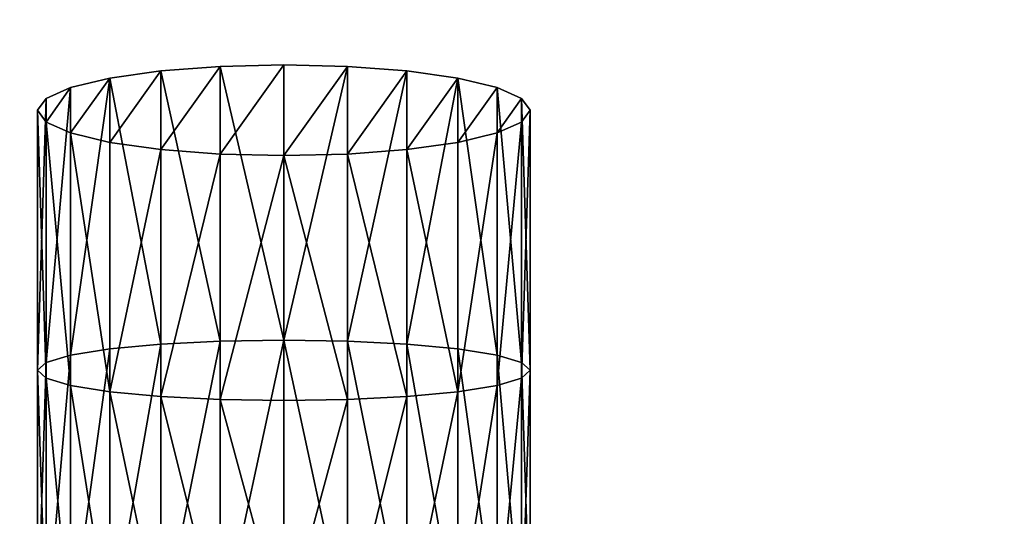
# Model space of a CAD drawing. Header units: inches. Extents: x 15 to 546804, y -66 to 267312.
# Tile 415 of 478: x 433599 to 433631, y 134656 to 134672. Entities that reach past the tile are written whole.
import ezdxf

# ---------------------------------------------------------------- set-up
doc = ezdxf.new("R2010")
doc.units = ezdxf.units.IN
doc.header["$MEASUREMENT"] = 0

msp = doc.modelspace()

# ---------------------------------------------------------------- linework, layer by layer
at = {"color": 7, "extrusion": (-1, -1.27576e-07, -3.33067e-16)}
for p, q in [((433603.336, 134670.792, 935.663), (433601.68, 134670.558, 936.844)), ((433605.266, 134670.94, 934.92), (433603.336, 134670.792, 935.663)), ((433603.336, 134661.913, 933.902), (433603.336, 134670.792, 935.663)), ((433607.336, 134670.99, 934.666), (433605.266, 134670.94, 934.92)), ((433605.266, 134662.011, 933.149), (433605.266, 134670.94, 934.92)), ((433607.336, 134662.045, 932.892), (433607.336, 134670.99, 934.666)), ((433609.407, 134670.94, 934.92), (433607.336, 134670.99, 934.666)), ((433609.407, 134662.011, 933.149), (433609.407, 134670.94, 934.92)), ((433611.336, 134670.792, 935.663), (433609.407, 134670.94, 934.92)), ((433611.336, 134661.913, 933.902), (433611.336, 134670.792, 935.663)), ((433612.993, 134670.558, 936.844), (433611.336, 134670.792, 935.663)), ((433601.68, 134670.558, 936.844), (433600.408, 134670.253, 938.385)), ((433601.68, 134661.757, 935.099), (433601.68, 134670.558, 936.844)), ((433612.993, 134661.757, 935.099), (433612.993, 134670.558, 936.844)), ((433614.265, 134670.253, 938.385), (433612.993, 134670.558, 936.844)), ((433600.408, 134670.253, 938.385), (433599.609, 134669.897, 940.178)), ((433600.408, 134661.553, 936.659), (433600.408, 134670.253, 938.385)), ((433614.265, 134661.553, 936.659), (433614.265, 134670.253, 938.385)), ((433615.064, 134669.897, 940.178), (433614.265, 134670.253, 938.385)), ((433599.609, 134669.897, 940.178), (433599.336, 134669.515, 942.103)), ((433599.609, 134661.316, 938.477), (433599.609, 134669.897, 940.178)), ((433615.064, 134661.316, 938.477), (433615.064, 134669.897, 940.178)), ((433615.336, 134669.515, 942.103), (433615.064, 134669.897, 940.178)), ((433599.336, 134661.062, 940.427), (433599.336, 134669.515, 942.103)), ((433599.336, 134669.515, 942.103), (433599.609, 134669.133, 944.028)), ((433615.064, 134669.133, 944.028), (433615.336, 134669.515, 942.103)), ((433615.336, 134661.062, 940.427), (433615.336, 134669.515, 942.103)), ((433599.609, 134660.807, 942.377), (433599.609, 134669.133, 944.028)), ((433599.609, 134669.133, 944.028), (433600.408, 134668.778, 945.821)), ((433614.265, 134668.778, 945.821), (433615.064, 134669.133, 944.028)), ((433615.064, 134660.807, 942.377), (433615.064, 134669.133, 944.028)), ((433600.408, 134660.57, 944.194), (433600.408, 134668.778, 945.821)), ((433600.408, 134668.778, 945.821), (433601.68, 134668.472, 947.362)), ((433612.993, 134668.472, 947.362), (433614.265, 134668.778, 945.821)), ((433614.265, 134660.57, 944.194), (433614.265, 134668.778, 945.821)), ((433601.68, 134660.367, 945.754), (433601.68, 134668.472, 947.362)), ((433601.68, 134668.472, 947.362), (433603.336, 134668.238, 948.544)), ((433603.336, 134660.21, 946.952), (433603.336, 134668.238, 948.544)), ((433603.336, 134668.238, 948.544), (433605.266, 134668.091, 949.286)), ((433609.407, 134668.091, 949.286), (433611.336, 134668.238, 948.544)), ((433611.336, 134668.238, 948.544), (433612.993, 134668.472, 947.362)), ((433611.336, 134660.21, 946.952), (433611.336, 134668.238, 948.544)), ((433612.993, 134660.367, 945.754), (433612.993, 134668.472, 947.362)), ((433605.266, 134660.112, 947.704), (433605.266, 134668.091, 949.286)), ((433605.266, 134668.091, 949.286), (433607.336, 134668.04, 949.54)), ((433607.336, 134668.04, 949.54), (433609.407, 134668.091, 949.286)), ((433607.336, 134668.04, 949.54), (433607.336, 134660.079, 947.961)), ((433609.407, 134660.112, 947.704), (433609.407, 134668.091, 949.286)), ((433603.336, 134661.913, 933.902), (433601.68, 134661.757, 935.099)), ((433605.266, 134662.011, 933.149), (433603.336, 134661.913, 933.902)), ((433603.336, 134652.446, 933.298), (433603.336, 134661.913, 933.902)), ((433607.336, 134662.045, 932.892), (433605.266, 134662.011, 933.149)), ((433605.266, 134652.444, 932.538), (433605.266, 134662.011, 933.149)), ((433607.336, 134652.444, 932.28), (433607.336, 134662.045, 932.892)), ((433609.407, 134662.011, 933.149), (433607.336, 134662.045, 932.892)), ((433609.407, 134652.444, 932.538), (433609.407, 134662.011, 933.149)), ((433611.336, 134661.913, 933.902), (433609.407, 134662.011, 933.149)), ((433611.336, 134652.446, 933.298), (433611.336, 134661.913, 933.902)), ((433612.993, 134661.757, 935.099), (433611.336, 134661.913, 933.902)), ((433600.408, 134661.553, 936.659), (433599.609, 134661.316, 938.477)), ((433601.68, 134661.757, 935.099), (433600.408, 134661.553, 936.659)), ((433600.408, 134652.453, 936.079), (433600.408, 134661.553, 936.659)), ((433601.68, 134652.449, 934.505), (433601.68, 134661.757, 935.099)), ((433612.993, 134652.449, 934.505), (433612.993, 134661.757, 935.099)), ((433614.265, 134661.553, 936.659), (433612.993, 134661.757, 935.099)), ((433614.265, 134652.453, 936.079), (433614.265, 134661.553, 936.659)), ((433615.064, 134661.316, 938.477), (433614.265, 134661.553, 936.659)), ((433599.609, 134661.316, 938.477), (433599.336, 134661.062, 940.427)), ((433599.609, 134652.457, 937.911), (433599.609, 134661.316, 938.477)), ((433615.064, 134652.457, 937.911), (433615.064, 134661.316, 938.477)), ((433615.336, 134661.062, 940.427), (433615.064, 134661.316, 938.477)), ((433599.336, 134652.461, 939.878), (433599.336, 134661.062, 940.427)), ((433599.336, 134661.062, 940.427), (433599.609, 134660.807, 942.377)), ((433615.064, 134660.807, 942.377), (433615.336, 134661.062, 940.427)), ((433615.336, 134652.461, 939.878), (433615.336, 134661.062, 940.427)), ((433599.609, 134652.466, 941.844), (433599.609, 134660.807, 942.377)), ((433599.609, 134660.807, 942.377), (433600.408, 134660.57, 944.194)), ((433600.408, 134652.47, 943.677), (433600.408, 134660.57, 944.194)), ((433600.408, 134660.57, 944.194), (433601.68, 134660.367, 945.754)), ((433612.993, 134660.367, 945.754), (433614.265, 134660.57, 944.194)), ((433614.265, 134660.57, 944.194), (433615.064, 134660.807, 942.377)), ((433614.265, 134652.47, 943.677), (433614.265, 134660.57, 944.194)), ((433615.064, 134652.466, 941.844), (433615.064, 134660.807, 942.377)), ((433601.68, 134652.473, 945.25), (433601.68, 134660.367, 945.754)), ((433601.68, 134660.367, 945.754), (433603.336, 134660.21, 946.952)), ((433603.336, 134652.476, 946.458), (433603.336, 134660.21, 946.952)), ((433603.336, 134660.21, 946.952), (433605.266, 134660.112, 947.704)), ((433609.407, 134660.112, 947.704), (433611.336, 134660.21, 946.952)), ((433611.336, 134660.21, 946.952), (433612.993, 134660.367, 945.754)), ((433611.336, 134652.476, 946.458), (433611.336, 134660.21, 946.952)), ((433612.993, 134652.473, 945.25), (433612.993, 134660.367, 945.754)), ((433605.266, 134652.478, 947.217), (433605.266, 134660.112, 947.704)), ((433605.266, 134660.112, 947.704), (433607.336, 134660.079, 947.961)), ((433607.336, 134660.079, 947.961), (433609.407, 134660.112, 947.704)), ((433607.336, 134660.079, 947.961), (433607.336, 134652.479, 947.476)), ((433609.407, 134652.478, 947.217), (433609.407, 134660.112, 947.704))]:
    msp.add_line(p, q, dxfattribs=at)
msp.add_arc((-134652.555, 1005.192, -433607.354), 65.315, 254.99999, 345.78565, dxfattribs=at)
at = {"color": 7, "invisible_edges": 1}
for points in [[(433392.202, 134655.714, 3000), (434592.201, 135105.714, 3000), (433392.201, 135105.714, 3000)], [(434592.201, 135105.714, 3000), (433392.202, 134655.714, 3000), (434592.201, 134655.714, 3000)], [(434542.201, 135105.714, 2950), (433442.202, 134655.714, 2950), (433442.201, 135105.714, 2950)], [(433442.202, 134655.714, 2950), (434542.201, 135105.714, 2950), (434542.201, 134655.714, 2950)]]:
    msp.add_3dface(points, dxfattribs=at)

# ---------------------------------------------------------------- meshes
at = {"color": 7}
mesh = msp.add_polyface(dxfattribs=at)
corners = [(433615.064, 134669.133, 944.028), (433615.064, 134669.897, 940.178), (433615.336, 134669.515, 942.103), (433614.265, 134668.778, 945.821), (433614.265, 134670.253, 938.385), (433612.993, 134668.472, 947.362), (433612.993, 134670.558, 936.844), (433611.336, 134668.238, 948.544), (433611.336, 134670.792, 935.663), (433609.407, 134668.091, 949.286), (433609.407, 134670.94, 934.92), (433607.336, 134668.04, 949.54), (433607.336, 134670.99, 934.666), (433605.266, 134668.091, 949.286), (433605.266, 134670.94, 934.92), (433603.336, 134668.238, 948.544), (433603.336, 134670.792, 935.663), (433601.68, 134668.472, 947.362), (433601.68, 134670.558, 936.844), (433600.408, 134668.778, 945.821), (433600.408, 134670.253, 938.385), (433599.609, 134669.133, 944.028), (433599.609, 134669.897, 940.178), (433599.336, 134669.515, 942.103)]
mesh.append_faces([[corners[k] for k in face] for face in [(0, 1, 2), (22, 21, 23)]], dxfattribs={"vtx0": -1, "color": 7})
mesh.append_faces([[corners[k] for k in face] for face in [(1, 3, 4), (4, 5, 6), (6, 7, 8), (8, 9, 10), (10, 11, 12), (12, 13, 14), (14, 15, 16), (16, 17, 18), (18, 19, 20), (20, 21, 22)]], dxfattribs={"vtx0": -1, "vtx1": -1, "color": 7})
mesh.append_faces([[corners[k] for k in face] for face in [(1, 0, 3), (4, 3, 5), (6, 5, 7), (8, 7, 9), (10, 9, 11), (12, 11, 13), (14, 13, 15), (16, 15, 17), (18, 17, 19), (20, 19, 21)]], dxfattribs={"vtx0": -1, "vtx2": -1, "color": 7})
mesh = msp.add_polyface(dxfattribs=at)
corners = [(433603.336, 134661.913, 933.902), (433601.68, 134670.558, 936.844), (433601.68, 134661.757, 935.099), (433603.336, 134670.792, 935.663)]
mesh.append_faces([[corners[k] for k in face] for face in [(0, 1, 2), (1, 0, 3)]], dxfattribs={"vtx0": -1, "color": 7})
mesh = msp.add_polyface(dxfattribs=at)
corners = [(433605.266, 134662.011, 933.149), (433603.336, 134670.792, 935.663), (433603.336, 134661.913, 933.902), (433605.266, 134670.94, 934.92)]
mesh.append_faces([[corners[k] for k in face] for face in [(0, 1, 2), (1, 0, 3)]], dxfattribs={"vtx0": -1, "color": 7})
mesh = msp.add_polyface(dxfattribs=at)
corners = [(433607.336, 134662.045, 932.892), (433605.266, 134670.94, 934.92), (433605.266, 134662.011, 933.149), (433607.336, 134670.99, 934.666)]
mesh.append_faces([[corners[k] for k in face] for face in [(0, 1, 2), (1, 0, 3)]], dxfattribs={"vtx0": -1, "color": 7})
mesh = msp.add_polyface(dxfattribs=at)
corners = [(433609.407, 134670.94, 934.92), (433607.336, 134662.045, 932.892), (433609.407, 134662.011, 933.149), (433607.336, 134670.99, 934.666)]
mesh.append_faces([[corners[k] for k in face] for face in [(0, 1, 2), (1, 0, 3)]], dxfattribs={"vtx0": -1, "color": 7})
mesh = msp.add_polyface(dxfattribs=at)
corners = [(433611.336, 134670.792, 935.663), (433609.407, 134662.011, 933.149), (433611.336, 134661.913, 933.902), (433609.407, 134670.94, 934.92)]
mesh.append_faces([[corners[k] for k in face] for face in [(0, 1, 2), (1, 0, 3)]], dxfattribs={"vtx0": -1, "color": 7})
mesh = msp.add_polyface(dxfattribs=at)
corners = [(433612.993, 134670.558, 936.844), (433611.336, 134661.913, 933.902), (433612.993, 134661.757, 935.099), (433611.336, 134670.792, 935.663)]
mesh.append_faces([[corners[k] for k in face] for face in [(0, 1, 2), (1, 0, 3)]], dxfattribs={"vtx0": -1, "color": 7})
mesh = msp.add_polyface(dxfattribs=at)
corners = [(433601.68, 134670.558, 936.844), (433600.408, 134661.553, 936.659), (433601.68, 134661.757, 935.099), (433600.408, 134670.253, 938.385)]
mesh.append_faces([[corners[k] for k in face] for face in [(0, 1, 2), (1, 0, 3)]], dxfattribs={"vtx0": -1, "color": 7})
mesh = msp.add_polyface(dxfattribs=at)
corners = [(433614.265, 134661.553, 936.659), (433612.993, 134670.558, 936.844), (433612.993, 134661.757, 935.099), (433614.265, 134670.253, 938.385)]
mesh.append_faces([[corners[k] for k in face] for face in [(0, 1, 2), (1, 0, 3)]], dxfattribs={"vtx0": -1, "color": 7})
mesh = msp.add_polyface(dxfattribs=at)
corners = [(433600.408, 134670.253, 938.385), (433599.609, 134661.316, 938.477), (433600.408, 134661.553, 936.659), (433599.609, 134669.897, 940.178)]
mesh.append_faces([[corners[k] for k in face] for face in [(0, 1, 2), (1, 0, 3)]], dxfattribs={"vtx0": -1, "color": 7})
mesh = msp.add_polyface(dxfattribs=at)
corners = [(433615.064, 134661.316, 938.477), (433614.265, 134670.253, 938.385), (433614.265, 134661.553, 936.659), (433615.064, 134669.897, 940.178)]
mesh.append_faces([[corners[k] for k in face] for face in [(0, 1, 2), (1, 0, 3)]], dxfattribs={"vtx0": -1, "color": 7})
mesh = msp.add_polyface(dxfattribs=at)
corners = [(433599.609, 134669.897, 940.178), (433599.336, 134661.062, 940.427), (433599.609, 134661.316, 938.477), (433599.336, 134669.515, 942.103)]
mesh.append_faces([[corners[k] for k in face] for face in [(0, 1, 2), (1, 0, 3)]], dxfattribs={"vtx0": -1, "color": 7})
mesh = msp.add_polyface(dxfattribs=at)
corners = [(433615.336, 134661.062, 940.427), (433615.064, 134669.897, 940.178), (433615.064, 134661.316, 938.477), (433615.336, 134669.515, 942.103)]
mesh.append_faces([[corners[k] for k in face] for face in [(0, 1, 2), (1, 0, 3)]], dxfattribs={"vtx0": -1, "color": 7})
mesh = msp.add_polyface(dxfattribs=at)
corners = [(433599.336, 134669.515, 942.103), (433599.609, 134660.807, 942.377), (433599.336, 134661.062, 940.427), (433599.609, 134669.133, 944.028)]
mesh.append_faces([[corners[k] for k in face] for face in [(0, 1, 2), (1, 0, 3)]], dxfattribs={"vtx0": -1, "color": 7})
mesh = msp.add_polyface(dxfattribs=at)
corners = [(433615.064, 134660.807, 942.377), (433615.336, 134669.515, 942.103), (433615.336, 134661.062, 940.427), (433615.064, 134669.133, 944.028)]
mesh.append_faces([[corners[k] for k in face] for face in [(0, 1, 2), (1, 0, 3)]], dxfattribs={"vtx0": -1, "color": 7})
mesh = msp.add_polyface(dxfattribs=at)
corners = [(433599.609, 134669.133, 944.028), (433600.408, 134660.57, 944.194), (433599.609, 134660.807, 942.377), (433600.408, 134668.778, 945.821)]
mesh.append_faces([[corners[k] for k in face] for face in [(0, 1, 2), (1, 0, 3)]], dxfattribs={"vtx0": -1, "color": 7})
mesh = msp.add_polyface(dxfattribs=at)
corners = [(433614.265, 134660.57, 944.194), (433615.064, 134669.133, 944.028), (433615.064, 134660.807, 942.377), (433614.265, 134668.778, 945.821)]
mesh.append_faces([[corners[k] for k in face] for face in [(0, 1, 2), (1, 0, 3)]], dxfattribs={"vtx0": -1, "color": 7})
mesh = msp.add_polyface(dxfattribs=at)
corners = [(433600.408, 134668.778, 945.821), (433601.68, 134660.367, 945.754), (433600.408, 134660.57, 944.194), (433601.68, 134668.472, 947.362)]
mesh.append_faces([[corners[k] for k in face] for face in [(0, 1, 2), (1, 0, 3)]], dxfattribs={"vtx0": -1, "color": 7})
mesh = msp.add_polyface(dxfattribs=at)
corners = [(433612.993, 134660.367, 945.754), (433614.265, 134668.778, 945.821), (433614.265, 134660.57, 944.194), (433612.993, 134668.472, 947.362)]
mesh.append_faces([[corners[k] for k in face] for face in [(0, 1, 2), (1, 0, 3)]], dxfattribs={"vtx0": -1, "color": 7})
mesh = msp.add_polyface(dxfattribs=at)
corners = [(433601.68, 134660.367, 945.754), (433603.336, 134668.238, 948.544), (433603.336, 134660.21, 946.952), (433601.68, 134668.472, 947.362)]
mesh.append_faces([[corners[k] for k in face] for face in [(0, 1, 2), (1, 0, 3)]], dxfattribs={"vtx0": -1, "color": 7})
mesh = msp.add_polyface(dxfattribs=at)
corners = [(433603.336, 134660.21, 946.952), (433605.266, 134668.091, 949.286), (433605.266, 134660.112, 947.704), (433603.336, 134668.238, 948.544)]
mesh.append_faces([[corners[k] for k in face] for face in [(0, 1, 2), (1, 0, 3)]], dxfattribs={"vtx0": -1, "color": 7})
mesh = msp.add_polyface(dxfattribs=at)
corners = [(433609.407, 134668.091, 949.286), (433611.336, 134660.21, 946.952), (433609.407, 134660.112, 947.704), (433611.336, 134668.238, 948.544)]
mesh.append_faces([[corners[k] for k in face] for face in [(0, 1, 2), (1, 0, 3)]], dxfattribs={"vtx0": -1, "color": 7})
mesh = msp.add_polyface(dxfattribs=at)
corners = [(433611.336, 134668.238, 948.544), (433612.993, 134660.367, 945.754), (433611.336, 134660.21, 946.952), (433612.993, 134668.472, 947.362)]
mesh.append_faces([[corners[k] for k in face] for face in [(0, 1, 2), (1, 0, 3)]], dxfattribs={"vtx0": -1, "color": 7})
mesh = msp.add_polyface(dxfattribs=at)
corners = [(433605.266, 134660.112, 947.704), (433607.336, 134668.04, 949.54), (433607.336, 134660.079, 947.961), (433605.266, 134668.091, 949.286)]
mesh.append_faces([[corners[k] for k in face] for face in [(0, 1, 2), (1, 0, 3)]], dxfattribs={"vtx0": -1, "color": 7})
mesh = msp.add_polyface(dxfattribs=at)
corners = [(433607.336, 134668.04, 949.54), (433609.407, 134660.112, 947.704), (433607.336, 134660.079, 947.961), (433609.407, 134668.091, 949.286)]
mesh.append_faces([[corners[k] for k in face] for face in [(0, 1, 2), (1, 0, 3)]], dxfattribs={"vtx0": -1, "color": 7})
mesh = msp.add_polyface(dxfattribs=at)
corners = [(433603.336, 134661.913, 933.902), (433601.68, 134652.449, 934.505), (433603.336, 134652.446, 933.298), (433601.68, 134661.757, 935.099)]
mesh.append_faces([[corners[k] for k in face] for face in [(0, 1, 2), (1, 0, 3)]], dxfattribs={"vtx0": -1, "color": 7})
mesh = msp.add_polyface(dxfattribs=at)
corners = [(433605.266, 134662.011, 933.149), (433603.336, 134652.446, 933.298), (433605.266, 134652.444, 932.538), (433603.336, 134661.913, 933.902)]
mesh.append_faces([[corners[k] for k in face] for face in [(0, 1, 2), (1, 0, 3)]], dxfattribs={"vtx0": -1, "color": 7})
mesh = msp.add_polyface(dxfattribs=at)
corners = [(433607.336, 134662.045, 932.892), (433605.266, 134652.444, 932.538), (433607.336, 134652.444, 932.28), (433605.266, 134662.011, 933.149)]
mesh.append_faces([[corners[k] for k in face] for face in [(0, 1, 2), (1, 0, 3)]], dxfattribs={"vtx0": -1, "color": 7})
mesh = msp.add_polyface(dxfattribs=at)
corners = [(433609.407, 134652.444, 932.538), (433607.336, 134662.045, 932.892), (433607.336, 134652.444, 932.28), (433609.407, 134662.011, 933.149)]
mesh.append_faces([[corners[k] for k in face] for face in [(0, 1, 2), (1, 0, 3)]], dxfattribs={"vtx0": -1, "color": 7})
mesh = msp.add_polyface(dxfattribs=at)
corners = [(433611.336, 134652.446, 933.298), (433609.407, 134662.011, 933.149), (433609.407, 134652.444, 932.538), (433611.336, 134661.913, 933.902)]
mesh.append_faces([[corners[k] for k in face] for face in [(0, 1, 2), (1, 0, 3)]], dxfattribs={"vtx0": -1, "color": 7})
mesh = msp.add_polyface(dxfattribs=at)
corners = [(433612.993, 134652.449, 934.505), (433611.336, 134661.913, 933.902), (433611.336, 134652.446, 933.298), (433612.993, 134661.757, 935.099)]
mesh.append_faces([[corners[k] for k in face] for face in [(0, 1, 2), (1, 0, 3)]], dxfattribs={"vtx0": -1, "color": 7})
mesh = msp.add_polyface(dxfattribs=at)
corners = [(433600.408, 134661.553, 936.659), (433599.609, 134652.457, 937.911), (433600.408, 134652.453, 936.079), (433599.609, 134661.316, 938.477)]
mesh.append_faces([[corners[k] for k in face] for face in [(0, 1, 2), (1, 0, 3)]], dxfattribs={"vtx0": -1, "color": 7})
mesh = msp.add_polyface(dxfattribs=at)
corners = [(433601.68, 134661.757, 935.099), (433600.408, 134652.453, 936.079), (433601.68, 134652.449, 934.505), (433600.408, 134661.553, 936.659)]
mesh.append_faces([[corners[k] for k in face] for face in [(0, 1, 2), (1, 0, 3)]], dxfattribs={"vtx0": -1, "color": 7})
mesh = msp.add_polyface(dxfattribs=at)
corners = [(433614.265, 134652.453, 936.079), (433612.993, 134661.757, 935.099), (433612.993, 134652.449, 934.505), (433614.265, 134661.553, 936.659)]
mesh.append_faces([[corners[k] for k in face] for face in [(0, 1, 2), (1, 0, 3)]], dxfattribs={"vtx0": -1, "color": 7})
mesh = msp.add_polyface(dxfattribs=at)
corners = [(433615.064, 134652.457, 937.911), (433614.265, 134661.553, 936.659), (433614.265, 134652.453, 936.079), (433615.064, 134661.316, 938.477)]
mesh.append_faces([[corners[k] for k in face] for face in [(0, 1, 2), (1, 0, 3)]], dxfattribs={"vtx0": -1, "color": 7})
mesh = msp.add_polyface(dxfattribs=at)
corners = [(433599.609, 134661.316, 938.477), (433599.336, 134652.461, 939.878), (433599.609, 134652.457, 937.911), (433599.336, 134661.062, 940.427)]
mesh.append_faces([[corners[k] for k in face] for face in [(0, 1, 2), (1, 0, 3)]], dxfattribs={"vtx0": -1, "color": 7})
mesh = msp.add_polyface(dxfattribs=at)
corners = [(433615.336, 134652.461, 939.878), (433615.064, 134661.316, 938.477), (433615.064, 134652.457, 937.911), (433615.336, 134661.062, 940.427)]
mesh.append_faces([[corners[k] for k in face] for face in [(0, 1, 2), (1, 0, 3)]], dxfattribs={"vtx0": -1, "color": 7})
mesh = msp.add_polyface(dxfattribs=at)
corners = [(433599.336, 134661.062, 940.427), (433599.609, 134652.466, 941.844), (433599.336, 134652.461, 939.878), (433599.609, 134660.807, 942.377)]
mesh.append_faces([[corners[k] for k in face] for face in [(0, 1, 2), (1, 0, 3)]], dxfattribs={"vtx0": -1, "color": 7})
mesh = msp.add_polyface(dxfattribs=at)
corners = [(433615.064, 134652.466, 941.844), (433615.336, 134661.062, 940.427), (433615.336, 134652.461, 939.878), (433615.064, 134660.807, 942.377)]
mesh.append_faces([[corners[k] for k in face] for face in [(0, 1, 2), (1, 0, 3)]], dxfattribs={"vtx0": -1, "color": 7})
mesh = msp.add_polyface(dxfattribs=at)
corners = [(433599.609, 134660.807, 942.377), (433600.408, 134652.47, 943.677), (433599.609, 134652.466, 941.844), (433600.408, 134660.57, 944.194)]
mesh.append_faces([[corners[k] for k in face] for face in [(0, 1, 2), (1, 0, 3)]], dxfattribs={"vtx0": -1, "color": 7})
mesh = msp.add_polyface(dxfattribs=at)
corners = [(433600.408, 134660.57, 944.194), (433601.68, 134652.473, 945.25), (433600.408, 134652.47, 943.677), (433601.68, 134660.367, 945.754)]
mesh.append_faces([[corners[k] for k in face] for face in [(0, 1, 2), (1, 0, 3)]], dxfattribs={"vtx0": -1, "color": 7})
mesh = msp.add_polyface(dxfattribs=at)
corners = [(433612.993, 134652.473, 945.25), (433614.265, 134660.57, 944.194), (433614.265, 134652.47, 943.677), (433612.993, 134660.367, 945.754)]
mesh.append_faces([[corners[k] for k in face] for face in [(0, 1, 2), (1, 0, 3)]], dxfattribs={"vtx0": -1, "color": 7})
mesh = msp.add_polyface(dxfattribs=at)
corners = [(433614.265, 134652.47, 943.677), (433615.064, 134660.807, 942.377), (433615.064, 134652.466, 941.844), (433614.265, 134660.57, 944.194)]
mesh.append_faces([[corners[k] for k in face] for face in [(0, 1, 2), (1, 0, 3)]], dxfattribs={"vtx0": -1, "color": 7})
mesh = msp.add_polyface(dxfattribs=at)
corners = [(433601.68, 134660.367, 945.754), (433603.336, 134652.476, 946.458), (433601.68, 134652.473, 945.25), (433603.336, 134660.21, 946.952)]
mesh.append_faces([[corners[k] for k in face] for face in [(0, 1, 2), (1, 0, 3)]], dxfattribs={"vtx0": -1, "color": 7})
mesh = msp.add_polyface(dxfattribs=at)
corners = [(433603.336, 134660.21, 946.952), (433605.266, 134652.478, 947.217), (433603.336, 134652.476, 946.458), (433605.266, 134660.112, 947.704)]
mesh.append_faces([[corners[k] for k in face] for face in [(0, 1, 2), (1, 0, 3)]], dxfattribs={"vtx0": -1, "color": 7})
mesh = msp.add_polyface(dxfattribs=at)
corners = [(433609.407, 134652.478, 947.217), (433611.336, 134660.21, 946.952), (433611.336, 134652.476, 946.458), (433609.407, 134660.112, 947.704)]
mesh.append_faces([[corners[k] for k in face] for face in [(0, 1, 2), (1, 0, 3)]], dxfattribs={"vtx0": -1, "color": 7})
mesh = msp.add_polyface(dxfattribs=at)
corners = [(433611.336, 134652.476, 946.458), (433612.993, 134660.367, 945.754), (433612.993, 134652.473, 945.25), (433611.336, 134660.21, 946.952)]
mesh.append_faces([[corners[k] for k in face] for face in [(0, 1, 2), (1, 0, 3)]], dxfattribs={"vtx0": -1, "color": 7})
mesh = msp.add_polyface(dxfattribs=at)
corners = [(433605.266, 134660.112, 947.704), (433607.336, 134652.479, 947.476), (433605.266, 134652.478, 947.217), (433607.336, 134660.079, 947.961)]
mesh.append_faces([[corners[k] for k in face] for face in [(0, 1, 2), (1, 0, 3)]], dxfattribs={"vtx0": -1, "color": 7})
mesh = msp.add_polyface(dxfattribs=at)
corners = [(433607.336, 134652.479, 947.476), (433609.407, 134660.112, 947.704), (433609.407, 134652.478, 947.217), (433607.336, 134660.079, 947.961)]
mesh.append_faces([[corners[k] for k in face] for face in [(0, 1, 2), (1, 0, 3)]], dxfattribs={"vtx0": -1, "color": 7})

doc.saveas('drawing.dxf')
